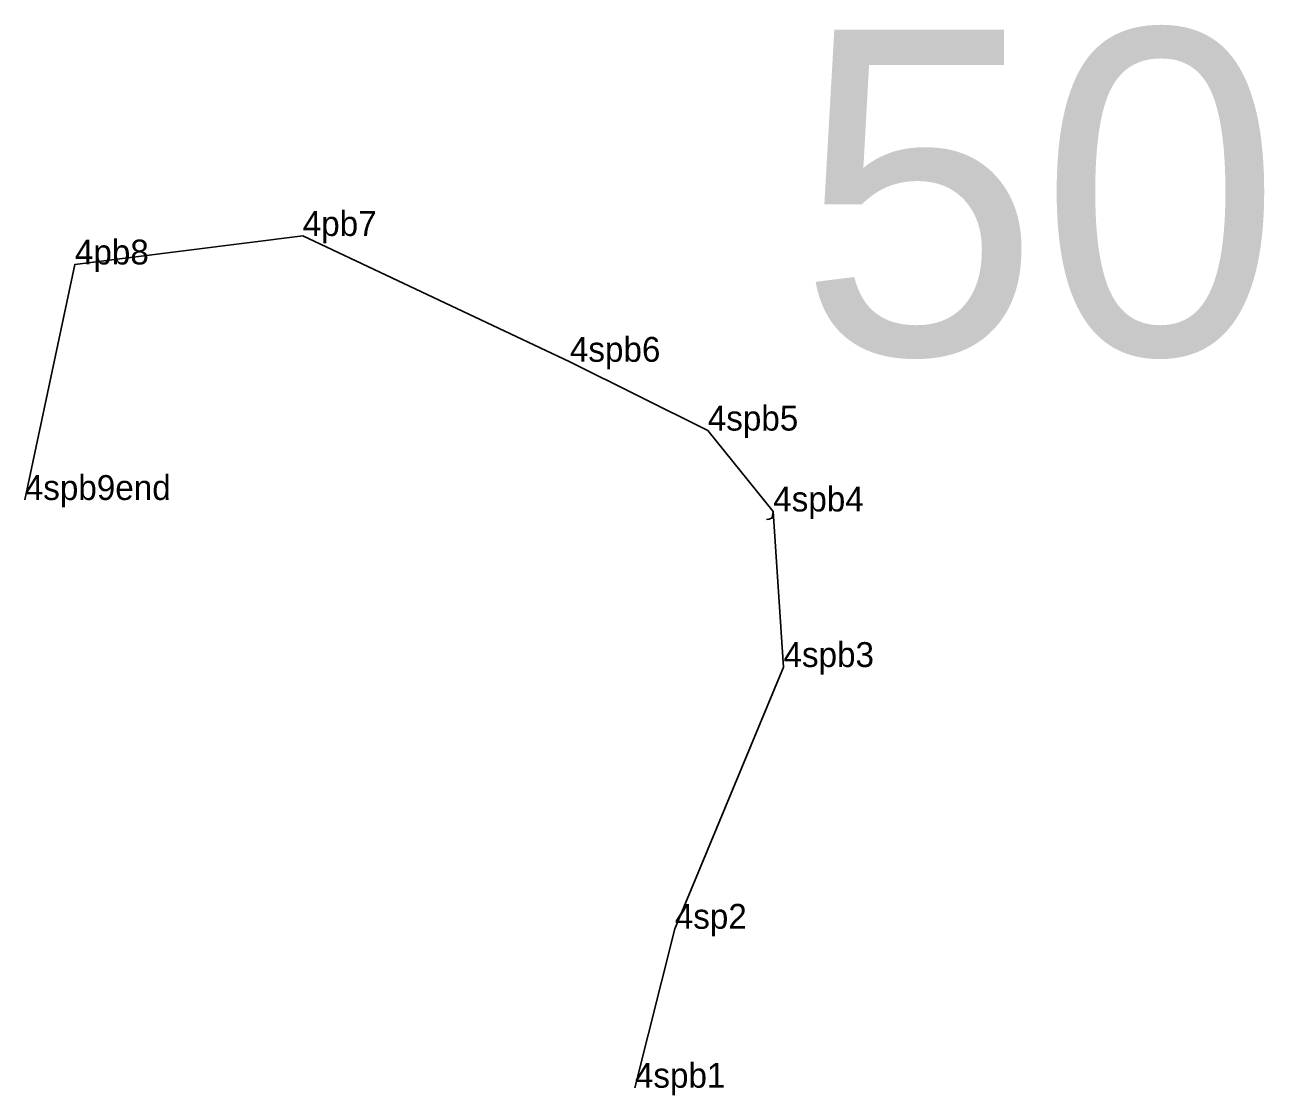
# Model space of a CAD drawing. Extents: x 2072529 to 2268796, y 436423 to 470406.
# Drawn here: x 2110512.7 to 2110762.2, y 453292.6 to 453507.9 of the extents above; entities that cross this region are included whole.
import ezdxf

# ---------------------------------------------------------------- set-up
doc = ezdxf.new("R2010")
doc.units = 0
for name, color, linetype in [('Default', 7, 'Continuous'), ('Exist Hydro Jurisdictional Stream or Body of Water NEU Mitigable', 7, 'Continuous'), ('Exist Hydro Jurisdictional Stream or Body of Water NEU Mitigable Cogo Comment', 7, 'Continuous'), ('Old_Level_20', 7, 'Continuous')]:
    doc.layers.add(name, color=color, linetype=linetype)

msp = doc.modelspace()

# ---------------------------------------------------------------- linework, layer by layer
at = {"layer": 'Exist Hydro Jurisdictional Stream or Body of Water NEU Mitigable'}
for points in [[(2110635.54, 453294.09), (2110643.56, 453326.06), (2110665.44, 453378.72), (2110663.38, 453410.01), (2110650.2, 453426.28), (2110622.45, 453440.12), (2110568.68, 453465.43), (2110522.83, 453459.69), (2110512.74, 453412.32)], [(2110663.38, 453410.01), (2110663.19, 453408.74), (2110662.54, 453408.45), (2110662.01, 453408.36)]]:
    msp.add_lwpolyline(points, dxfattribs=at)
at = {"layer": 'Old_Level_20'}
for p, q in [((2110568.68, 453465.43), (2110568.68, 453465.43)), ((2110522.83, 453459.69), (2110522.83, 453459.69)), ((2110622.45, 453440.12), (2110622.45, 453440.12)), ((2110650.2, 453426.28), (2110650.2, 453426.28)), ((2110512.74, 453412.32), (2110512.74, 453412.32)), ((2110665.44, 453378.72), (2110665.44, 453378.72)), ((2110643.56, 453326.06), (2110643.56, 453326.06)), ((2110635.54, 453294.09), (2110635.54, 453294.09))]:
    msp.add_line(p, q, dxfattribs=at)

# ---------------------------------------------------------------- texts
at = {"layer": 'Default'}
msp.add_text('50', height=65.34, dxfattribs=at).set_placement((2110668.42, 453441.59))
at = {"layer": 'Exist Hydro Jurisdictional Stream or Body of Water NEU Mitigable Cogo Comment'}
for s, p in [('4pb7', (2110568.68, 453465.43)), ('4pb8', (2110522.83, 453459.69)), ('4spb6', (2110622.45, 453440.12)), ('4spb5', (2110650.2, 453426.28)), ('4spb9end', (2110512.74, 453412.32)), ('4spb4', (2110663.38, 453410.01)), ('4spb3', (2110665.44, 453378.72)), ('4sp2', (2110643.56, 453326.06)), ('4spb1', (2110635.54, 453294.09))]:
    msp.add_text(s, height=5, dxfattribs=at).set_placement(p)

doc.saveas('drawing.dxf')
